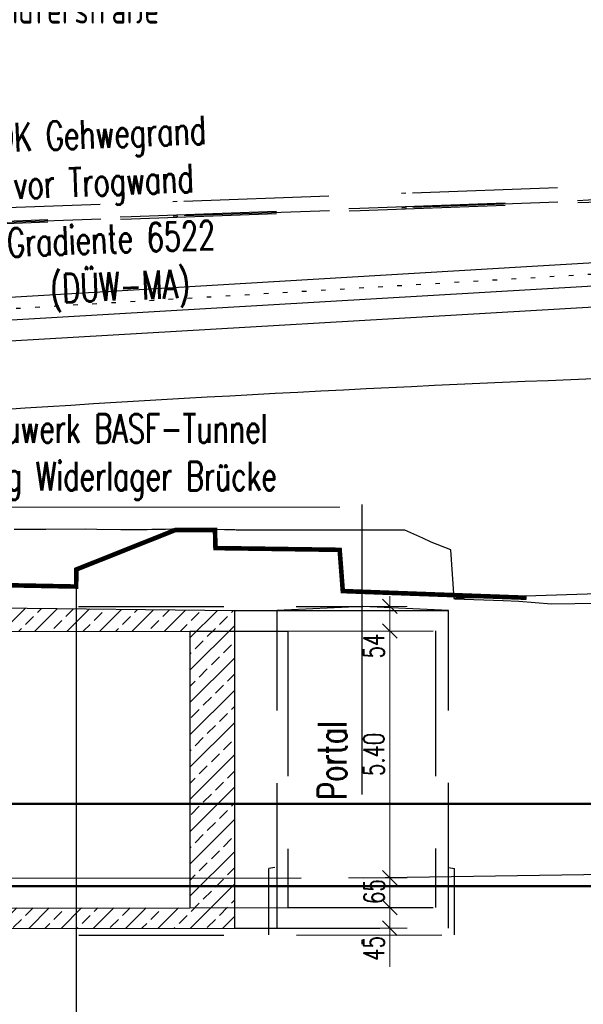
# Model space of a CAD drawing. Header units: metres. Extents: x 3458045 to 3462392, y 5482308 to 5484762.
# Tile 345 of 458: x 3461406 to 3461419, y 5483621 to 5483643. Entities that reach past the tile are written whole.
import ezdxf

# ---------------------------------------------------------------- set-up
doc = ezdxf.new("R2010")
doc.units = ezdxf.units.M
doc.header["$PDMODE"] = 3
doc.header["$PDSIZE"] = 0.1
for name, pattern in [('AUSGEZOGEN', [2, 1, 1]), ('PUNKT2', [3.175, 0, -3.175]), ('STRICHPUNKT2', [12.7, 6.35, -3.175, 0, -3.175]), ('VERDECKT', [9.525, 6.35, -3.175]), ('VERDECKT2', [4.7625, 3.175, -1.5875])]:
    doc.linetypes.add(name, pattern=pattern)
doc.layers.get('0').update_dxf_attribs({"linetype": 'CONTINUOUS'})
doc.layers.get('DEFPOINTS').update_dxf_attribs({"linetype": 'CONTINUOUS'})
for name, color, linetype in [('SP_BASF-Tunnel', 20, 'CONTINUOUS'), ('SP_Bauzeitliche_Verkehrsführung', 140, 'PUNKT2'), ('SP_BW5xx-BrückenB44', 7, 'CONTINUOUS'), ('SP_BW5xx-SchutzbauwerkBASF', 7, 'VERDECKT2'), ('SP_GELÄNDE-BESTAND', 251, 'CONTINUOUS'), ('SP_GELÄNDE-PLANUNG', 10, 'CONTINUOUS'), ('SP_GRADIENTE', 3, 'CONTINUOUS'), ('SP_Gradiente-Achse-6522', 92, 'STRICHPUNKT2'), ('SP_HW10', 170, 'VERDECKT'), ('SP_HW100', 170, 'VERDECKT'), ('SP_TEXT', 2, 'CONTINUOUS'), ('SP_VERM', 1, 'CONTINUOUS')]:
    doc.layers.add(name, color=color, linetype=linetype)
doc.layers.add('SP_Höhenplan-Beschriftung-Linien-Bestandsgelände', color=7, linetype='CONTINUOUS', lineweight=25)
doc.styles.add('SP_F', font='romans.shx', dxfattribs={"width": 0.7, "bigfont": 'sp_f.shx'})
doc.dimstyles.new('SOFI18$0', dxfattribs={"dimtxt": 1.8, "dimasz": 0.18, "dimexe": 0.9, "dimexo": 0.625, "dimgap": 0.486, "dimtad": 1, "dimdec": 3, "dimrnd": 0.001, "dimzin": 1, "dimdsep": 46, "dimtxsty": 'SP_F', "dimblk1": 'SOF_BEMSTR1', "dimblk2": 'SOF_BEMSTR2', "dimsah": 1, "dimcen": 1.8, "dimse1": 1, "dimse2": 1, "dimclrd": 1, "dimclre": 1, "dimclrt": 7, "dimaunit": 2, "dimazin": 0, "dimtfac": 1, "dimtdec": 3, "dimtmove": 0, "dimatfit": 3, "dimfxl": 1, "dimtolj": 1, "dimtzin": 0, "dimlwd": 0, "dimlwe": 0, "dimarcsym": 0})
doc.dimstyles.new('SOFI35$7', dxfattribs={"dimscale": 0, "dimtxt": 3.5, "dimasz": 3.5, "dimexe": 0.9, "dimexo": 0.625, "dimgap": 0.945, "dimtad": 1, "dimdec": 3, "dimrnd": 0.001, "dimzin": 1, "dimdsep": 46, "dimtxsty": 'SP_F', "dimblk1": 'SOF_BEMSTR1', "dimblk2": 'SOF_BEMSTR2', "dimcen": 3.5, "dimse1": 1, "dimse2": 1, "dimclrd": 1, "dimclre": 1, "dimclrt": 2, "dimadec": 0, "dimazin": 0, "dimtfac": 1, "dimtdec": 3, "dimtmove": 0, "dimatfit": 0, "dimfxl": 1, "dimtfill": 1, "dimtolj": 1, "dimtzin": 0, "dimlwd": 0, "dimlwe": 0, "dimarcsym": 0})

# ---------------------------------------------------------------- blocks, each defined once
blk = doc.blocks.new('SOF_BEMSTR1')
at = {"color": 0, "linetype": 'ByBlock', "lineweight": -2}
for p, q in [((0, 20), (0, -8.5)), ((3.535, 3.535), (-3.535, -3.535)), ((-5, 0), (5, 0))]:
    blk.add_line(p, q, dxfattribs=at)
blk = doc.blocks.new('SOF_BEMSTR2')
at = {"color": 0, "linetype": 'ByBlock', "lineweight": -2}
for p, q in [((0, -20), (0, 8.5)), ((3.535, 3.535), (-3.535, -3.535)), ((-5, 0), (5, 0))]:
    blk.add_line(p, q, dxfattribs=at)
blk = doc.blocks.new('*D468')
at = {"layer": 'DEFPOINTS', "color": 0, "linetype": 'AUSGEZOGEN', "transparency": 16777216}
for p in [(3461413.819, 5483629.218), (3461414.278, 5483629.218), (3461413.819, 5483623.818)]:
    blk.add_point(p, dxfattribs=at)
at = {"layer": 'SP_VERM', "color": 1, "linetype": 'AUSGEZOGEN', "lineweight": 0, "transparency": 16777216}
blk.add_line((3461414.278, 5483623.863), (3461414.278, 5483629.173), dxfattribs=at)
at = {"layer": 'SP_VERM', "color": 1, "linetype": 'AUSGEZOGEN', "lineweight": 0, "transparency": 16777216, "xscale": 0.0450000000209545, "yscale": 0.0450000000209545, "zscale": 0.0450000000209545}
for name, p, rotation in [('SOF_BEMSTR1', (3461414.278, 5483629.218), 90), ('SOF_BEMSTR2', (3461414.278, 5483623.818), 270)]:
    blk.add_blockref(name, p, dxfattribs=dict(at, rotation=rotation))
at = {"layer": 'SP_VERM', "color": 7, "linetype": 'AUSGEZOGEN', "transparency": 16777216, "insert": (3461413.931, 5483626.518), "char_height": 0.45, "attachment_point": 5, "rotation": 90, "style": 'SP_F'}
blk.add_mtext('\\A1;\\A1;5.40{\\H.7x;\\S^ ;}', dxfattribs=at)
blk = doc.blocks.new('*D469')
at = {"layer": 'DEFPOINTS', "color": 0, "linetype": 'AUSGEZOGEN', "transparency": 16777216}
for p in [(3461413.819, 5483623.818), (3461413.819, 5483623.168), (3461414.278, 5483623.168)]:
    blk.add_point(p, dxfattribs=at)
at = {"layer": 'SP_VERM', "color": 1, "linetype": 'AUSGEZOGEN', "lineweight": 0, "transparency": 16777216}
blk.add_line((3461414.278, 5483623.773), (3461414.278, 5483623.213), dxfattribs=at)
at = {"layer": 'SP_VERM', "color": 1, "linetype": 'AUSGEZOGEN', "lineweight": 0, "transparency": 16777216, "xscale": 0.0450000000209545, "yscale": 0.0450000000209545, "zscale": 0.0450000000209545}
for name, p, rotation in [('SOF_BEMSTR1', (3461414.278, 5483623.818), 90), ('SOF_BEMSTR2', (3461414.278, 5483623.168), 270)]:
    blk.add_blockref(name, p, dxfattribs=dict(at, rotation=rotation))
at = {"layer": 'SP_VERM', "color": 7, "linetype": 'AUSGEZOGEN', "transparency": 16777216, "insert": (3461413.938, 5483623.518), "char_height": 0.45, "attachment_point": 5, "rotation": 90, "style": 'SP_F'}
blk.add_mtext('\\A1;\\A1;65{\\H.7x;\\S^ ;}', dxfattribs=at)
blk = doc.blocks.new('*D470')
at = {"layer": 'DEFPOINTS', "color": 0, "linetype": 'AUSGEZOGEN', "transparency": 16777216}
for p in [(3461413.436, 5483629.758), (3461414.278, 5483629.758), (3461413.436, 5483629.218)]:
    blk.add_point(p, dxfattribs=at)
at = {"layer": 'SP_VERM', "color": 1, "linetype": 'AUSGEZOGEN', "lineweight": 0, "transparency": 16777216}
blk.add_line((3461414.278, 5483629.263), (3461414.278, 5483629.713), dxfattribs=at)
at = {"layer": 'SP_VERM', "color": 1, "linetype": 'AUSGEZOGEN', "lineweight": 0, "transparency": 16777216, "xscale": 0.0450000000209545, "yscale": 0.0450000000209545, "zscale": 0.0450000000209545}
for name, p, rotation in [('SOF_BEMSTR1', (3461414.278, 5483629.758), 90), ('SOF_BEMSTR2', (3461414.278, 5483629.218), 270)]:
    blk.add_blockref(name, p, dxfattribs=dict(at, rotation=rotation))
at = {"layer": 'SP_VERM', "color": 7, "linetype": 'AUSGEZOGEN', "transparency": 16777216, "insert": (3461413.931, 5483628.891), "char_height": 0.45, "attachment_point": 5, "rotation": 90, "style": 'SP_F'}
blk.add_mtext('\\A1;\\A1;54{\\H.7x;\\S^ ;}', dxfattribs=at)
blk = doc.blocks.new('*D471')
at = {"layer": 'DEFPOINTS', "color": 0, "linetype": 'AUSGEZOGEN', "transparency": 16777216}
for p in [(3461412.779, 5483623.167), (3461412.779, 5483622.717), (3461414.278, 5483622.717)]:
    blk.add_point(p, dxfattribs=at)
at = {"layer": 'SP_VERM', "color": 1, "linetype": 'AUSGEZOGEN', "lineweight": 0, "transparency": 16777216}
for p, q in [((3461414.278, 5483623.122), (3461414.278, 5483622.762)), ((3461414.278, 5483622.717), (3461414.278, 5483621.874))]:
    blk.add_line(p, q, dxfattribs=at)
at = {"layer": 'SP_VERM', "color": 1, "linetype": 'AUSGEZOGEN', "lineweight": 0, "transparency": 16777216, "xscale": 0.0450000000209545, "yscale": 0.0450000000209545, "zscale": 0.0450000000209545}
for name, p, rotation in [('SOF_BEMSTR1', (3461414.278, 5483623.167), 90), ('SOF_BEMSTR2', (3461414.278, 5483622.717), 270)]:
    blk.add_blockref(name, p, dxfattribs=dict(at, rotation=rotation))
at = {"layer": 'SP_VERM', "color": 7, "linetype": 'AUSGEZOGEN', "transparency": 16777216, "insert": (3461413.931, 5483622.273), "char_height": 0.45, "attachment_point": 5, "rotation": 90, "style": 'SP_F'}
blk.add_mtext('\\A1;\\A1;45{\\H.7x;\\S^ ;}', dxfattribs=at)

msp = doc.modelspace()

# ---------------------------------------------------------------- hatches: boundary and pattern name
at = {"layer": 'SP_BASF-Tunnel'}
h = msp.add_hatch(dxfattribs=at)
h.set_pattern_fill('BETONST', color=256, scale=2.5)
h.set_pattern_definition([(45, (0, -376.3493), (-0.353553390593, 0.353553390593), []), (45, (0.35355, -376.3493), (-0.353553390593, 0.353553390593), [0.25, -0.125])])
h.paths.add_polyline_path([(3461394.2954, 5483629.6524), (3461394.2954, 5483622.7023), (3461410.8843, 5483622.7157), (3461410.8843, 5483629.6657), (3461403.1909, 5483629.7495)])
h.paths.add_polyline_path([(3461395.7164, 5483629.2035), (3461395.7164, 5483623.1535), (3461409.91, 5483623.1649), (3461409.91, 5483629.2149)], flags=16)

# ---------------------------------------------------------------- linework, layer by layer
at = {"layer": 'SP_BASF-Tunnel', "linetype": 'STRICHPUNKT2'}
for p, q in [((3461413.6647, 5483631.9897), (3461413.6647, 5483621.1613)), ((3461413.6956, 5483623.818), (3461445.468, 5483624.3093))]:
    msp.add_line(p, q, dxfattribs=at)
at = {"layer": 'SP_BASF-Tunnel'}
for p, q in [((3461403.1909, 5483629.7495), (3461410.8843, 5483629.6657)), ((3461410.8843, 5483629.6657), (3461411.8194, 5483629.6664)), ((3461410.8843, 5483629.6657), (3461410.8843, 5483622.7157)), ((3461411.8194, 5483629.6664), (3461415.5624, 5483629.6695)), ((3461409.91, 5483629.2149), (3461409.91, 5483623.1649))]:
    msp.add_line(p, q, dxfattribs=at)
at = {"layer": 'SP_BASF-Tunnel', "linetype": 'VERDECKT2'}
for p, q in [((3461413.6908, 5483629.758), (3461411.8194, 5483629.6664)), ((3461415.5624, 5483629.6695), (3461413.6908, 5483629.758)), ((3461411.8194, 5483622.7164), (3461411.8194, 5483629.6664)), ((3461415.5624, 5483622.7195), (3461415.5624, 5483629.6695)), ((3461412.0502, 5483629.2166), (3461412.0502, 5483623.1666)), ((3461415.2792, 5483629.2192), (3461415.2792, 5483623.1692)), ((3461411.767, 5483624.0428), (3461411.6364, 5483624.0194)), ((3461411.6364, 5483622.5696), (3461411.6364, 5483624.0194)), ((3461415.5624, 5483624.0428), (3461415.693, 5483624.0194)), ((3461415.693, 5483622.5696), (3461415.693, 5483624.0194))]:
    msp.add_line(p, q, dxfattribs=at)
for points in [[(3461353.1844, 5483629.7101), (3461393.1843, 5483629.7415), (3461413.6908, 5483629.758)], [(3461409.91, 5483629.2149), (3461412.0502, 5483629.2166)], [(3461412.0502, 5483629.2166), (3461415.2792, 5483629.2192)], [(3461409.91, 5483623.1649), (3461412.0502, 5483623.1666)], [(3461412.0502, 5483623.1666), (3461415.2792, 5483623.1692)], [(3461410.8843, 5483622.7157), (3461415.5624, 5483622.7195)], [(3461353.1844, 5483622.5201), (3461393.1899, 5483622.5515), (3461415.693, 5483622.5696)]]:
    msp.add_lwpolyline(points, dxfattribs=at)
at = {"layer": 'SP_BASF-Tunnel'}
for points in [[(3461395.7164, 5483629.2035), (3461409.91, 5483629.2149)], [(3461395.7164, 5483623.1535), (3461409.91, 5483623.1649)], [(3461394.2954, 5483622.7023), (3461410.8843, 5483622.7157)]]:
    msp.add_lwpolyline(points, dxfattribs=at)
at = {"layer": 'SP_BASF-Tunnel', "linetype": 'STRICHPUNKT2'}
msp.add_lwpolyline([(3461353.1844, 5483623.7701), (3461393.189, 5483623.8015), (3461413.6956, 5483623.818)], dxfattribs=at)
at = {"layer": 'SP_Bauzeitliche_Verkehrsführung', "ltscale": 0.1}
msp.add_lwpolyline([(3461399.0224, 5483635.8587), (3461437.3111, 5483638.1348)], dxfattribs=at)
at = {"layer": 'SP_BW5xx-BrückenB44', "color": 96, "linetype": 'AUSGEZOGEN'}
for points in [[(3461463.4646, 5483638.9753, 0.0050086), (3461423.3414, 5483637.0317), (3461399.8922, 5483635.6596), (3461399.9068, 5483635.41), (3461399.6424, 5483635.3946), (3461399.6424, 5483633.6457), (3461401.3424, 5483633.7451), (3461401.3424, 5483635.2944), (3461423.3677, 5483636.5825, -0.0012237), (3461433.1644, 5483637.1314), (3461433.1644, 5483635.0822), (3461435.1644, 5483635.1885), (3461435.1644, 5483637.2376, -0.003533), (3461463.4646, 5483638.5249, -0.003533)], [(3461435.4084, 5483630.5308), (3461432.1742, 5483630.45, -0.400107), (3461431.1743, 5483630.425), (3461430.2166, 5483630.4011), (3461415.6899, 5483629.9305)]]:
    msp.add_lwpolyline(points, format="xyb", dxfattribs=at)
msp.add_lwpolyline([(3461419.3493, 5483629.8284), (3461417.8181, 5483629.8064), (3461417.0986, 5483629.8651), (3461416.7574, 5483629.8772), (3461415.691, 5483629.9155), (3461415.6899, 5483629.9305), (3461415.6108, 5483630.9937), (3461415.1824, 5483631.1592), (3461415.0047, 5483631.2463), (3461414.6061, 5483631.4273), (3461413.1229, 5483631.428), (3461412.1865, 5483631.4281), (3461411.7574, 5483631.4282), (3461410.92, 5483631.4283), (3461410.8892, 5483631.4292), (3461410.8717, 5483631.4298), (3461410.7294, 5483631.4325), (3461410.6669, 5483631.4341), (3461410.505, 5483631.4363), (3461410.403, 5483631.4389), (3461410.2343, 5483631.4406), (3461410.1013, 5483631.4443), (3461409.9395, 5483631.4455), (3461409.7913, 5483631.4461), (3461409.6443, 5483631.4434), (3461409.5137, 5483631.4433), (3461409.3712, 5483631.4408), (3461409.2688, 5483631.4402), (3461409.1427, 5483631.4378), (3461409.0767, 5483631.4369), (3461408.977, 5483631.4342), (3461408.953, 5483631.4336), (3461408.9292, 5483631.4317), (3461408.4011, 5483631.4357), (3461407.8748, 5483631.4403), (3461407.6359, 5483631.4432), (3461406.7574, 5483631.4396), (3461406.0668, 5483631.4368)], dxfattribs=at)
msp.add_arc((3461437.6165, 5483149.7937), 485.309, 90.525624, 94.286533, dxfattribs=at)
at = {"layer": 'SP_GELÄNDE-BESTAND', "const_width": 0.1}
msp.add_lwpolyline([(3461406.0121, 5483630.2181), (3461407.4208, 5483630.1909), (3461407.4255, 5483630.5651), (3461409.1844, 5483631.2667), (3461409.5943, 5483631.4297), (3461409.7477, 5483631.4293), (3461409.9379, 5483631.4289), (3461410.1371, 5483631.4288), (3461410.3178, 5483631.4294), (3461410.4573, 5483631.4301), (3461410.4672, 5483631.0328), (3461413.183, 5483630.9942), (3461413.2518, 5483630.0921), (3461414.1844, 5483630.0576), (3461417.2573, 5483629.9462), (3461417.2717, 5483629.945)], dxfattribs=at)
at = {"layer": 'SP_GELÄNDE-PLANUNG', "color": 1, "linetype": 'VERDECKT2'}
msp.add_lwpolyline([(3461353.1844, 5483636.2318), (3461353.6272, 5483636.2483), (3461358.6272, 5483636.434), (3461363.6272, 5483636.6197), (3461368.6272, 5483636.8054), (3461373.6272, 5483636.9911), (3461378.6272, 5483637.1767), (3461383.6272, 5483637.3624), (3461388.6272, 5483637.548), (3461393.6272, 5483637.7335), (3461398.6272, 5483637.9191), (3461403.6272, 5483638.1046), (3461408.6272, 5483638.2885), (3461413.6272, 5483638.4701), (3461418.6272, 5483638.6494), (3461423.6272, 5483638.8264), (3461428.6272, 5483639.001), (3461433.6272, 5483639.172), (3461438.6272, 5483639.3338), (3461443.6272, 5483639.4862), (3461448.6272, 5483639.6294), (3461453.6272, 5483639.7633), (3461458.6272, 5483639.8879), (3461463.4646, 5483639.9995)], dxfattribs=at)
at = {"layer": 'SP_GELÄNDE-PLANUNG', "color": 2, "linetype": 'VERDECKT2'}
msp.add_lwpolyline([(3461353.1844, 5483636.1818), (3461353.629, 5483636.1983), (3461358.629, 5483636.384), (3461363.629, 5483636.5698), (3461368.629, 5483636.7555), (3461373.629, 5483636.9411), (3461378.629, 5483637.1268), (3461383.629, 5483637.3124), (3461388.629, 5483637.498), (3461393.629, 5483637.6836), (3461398.629, 5483637.8691), (3461403.629, 5483638.0546), (3461408.629, 5483638.2386), (3461413.629, 5483638.4202), (3461418.629, 5483638.5994), (3461423.6289, 5483638.7764), (3461428.6289, 5483638.951), (3461433.6288, 5483639.122), (3461438.6287, 5483639.2838), (3461443.6286, 5483639.4363), (3461448.6285, 5483639.5794), (3461453.6285, 5483639.7133), (3461458.6284, 5483639.838), (3461463.4646, 5483639.9495)], dxfattribs=at)
at = {"layer": 'SP_GRADIENTE'}
for points in [[(3461417.2717, 5483637.194), (3461420.9889, 5483637.415)], [(3461353.1844, 5483633.3843), (3461417.2717, 5483637.194)]]:
    msp.add_lwpolyline(points, dxfattribs=at)
at = {"layer": 'SP_Gradiente-Achse-6522', "ltscale": 0.5}
for points in [[(3461353.1844, 5483636.5977), (3461354.7731, 5483636.6546), (3461359.7731, 5483636.8338), (3461364.7731, 5483637.013), (3461369.7731, 5483637.1921), (3461374.7731, 5483637.3712), (3461379.7731, 5483637.5503), (3461384.7731, 5483637.7294), (3461389.7731, 5483637.9084), (3461394.7731, 5483638.0874), (3461399.7731, 5483638.2663), (3461404.7731, 5483638.4454), (3461409.773, 5483638.6262), (3461414.7728, 5483638.8091), (3461419.773, 5483638.9921), (3461424.7734, 5483639.1692), (3461429.7738, 5483639.3398), (3461434.7743, 5483639.5034), (3461439.7749, 5483639.6587), (3461444.7754, 5483639.8051), (3461449.776, 5483639.9426), (3461454.7766, 5483640.0714), (3461459.7771, 5483640.1913), (3461463.4646, 5483640.2732)], [(3461353.1844, 5483636.2775), (3461354.7845, 5483636.3348), (3461359.7845, 5483636.514), (3461364.7845, 5483636.6932), (3461369.7845, 5483636.8723), (3461374.7845, 5483637.0514), (3461379.7845, 5483637.2305), (3461384.7845, 5483637.4096), (3461389.7845, 5483637.5886), (3461394.7845, 5483637.7676), (3461399.7845, 5483637.9465), (3461404.7845, 5483638.1256), (3461409.7845, 5483638.3064), (3461414.7845, 5483638.4893), (3461419.7845, 5483638.6723), (3461424.7845, 5483638.8494), (3461429.7845, 5483639.02), (3461434.7845, 5483639.1836), (3461439.7845, 5483639.3388), (3461444.7845, 5483639.4852), (3461449.7845, 5483639.6228), (3461454.7845, 5483639.7515), (3461459.7845, 5483639.8714), (3461463.4646, 5483639.9531)]]:
    msp.add_lwpolyline(points, dxfattribs=at)
at = {"layer": 'SP_HW10', "lineweight": 30, "const_width": 0.05}
msp.add_lwpolyline([(3461353.1844, 5483623.6374), (3461463.4646, 5483623.6374)], dxfattribs=at)
at = {"layer": 'SP_HW100', "lineweight": 30, "const_width": 0.05}
msp.add_lwpolyline([(3461353.1844, 5483625.4374), (3461463.4646, 5483625.4374)], dxfattribs=at)
at = {"layer": 'SP_Höhenplan-Beschriftung-Linien-Bestandsgelände'}
msp.add_line((3461407.4208, 5483630.1909), (3461407.4208, 5483611.6483), dxfattribs=at)

# ---------------------------------------------------------------- texts
at = {"layer": 'SP_BASF-Tunnel', "linetype": 'STRICHPUNKT2', "insert": (3461412.7075, 5483619.9754), "char_height": 0.625, "width": 12.848464, "attachment_point": 1, "rotation": 90, "style": 'SP_F'}
msp.add_mtext('\\pi5.5492;Portal', dxfattribs=at)
at = {"layer": 'SP_BW5xx-SchutzbauwerkBASF', "color": 1, "insert": (3461401.4107, 5483633.9632), "char_height": 0.625, "width": 12.848464, "attachment_point": 1, "style": 'SP_F'}
msp.add_mtext('\\pi1.7576;Schutzbauwerk BASF-Tunnel\\P\\pi1.268;= Gründung Widerlager Brücke', dxfattribs=at)
at = {"layer": 'SP_Gradiente-Achse-6522', "char_height": 0.625, "width": 9.493892, "attachment_point": 1, "rotation": 2.20858, "style": 'SP_F'}
for s, insert in [('\\pi2.2053;OK Gehwegrand\\P\\pi2.5699;vor Trogwand', (3461403.436, 5483640.2343)), ('\\pi2.2261;Gradiente 6522 \\P\\pi3.1324;(DÜW-MA)', (3461403.673, 5483637.9382))]:
    msp.add_mtext(s, dxfattribs=dict(at, insert=insert))
at = {"layer": 'SP_TEXT', "linetype": 'AUSGEZOGEN', "insert": (3461405.5785, 5483643.238), "char_height": 0.625, "attachment_point": 5, "style": 'SP_F'}
msp.add_mtext('\\A1;Brückenbauwerk zur\\PQuerung Rheinuferstraße', dxfattribs=at)

# ---------------------------------------------------------------- dimensions: what is measured, and where the dimension line sits
at = {"layer": 'SP_VERM', "color": 1, "linetype": 'AUSGEZOGEN'}
dim = msp.add_linear_dim(base=(3461414.2779, 5483629.758), p1=(3461413.436, 5483629.2177), p2=(3461413.436, 5483629.758), angle=90, text='\\A1;54{\\H.7x;\\S^ ;}', dimstyle='SOFI18$0', override={"dimblk1": 'SOF_BEMSTR2', "dimblk2": 'SOF_BEMSTR1', "dimtmove": 2}, dxfattribs=at)
dim.commit()
dim.dimension.update_dxf_attribs({"geometry": '*D470', "text_midpoint": (3461413.9314, 5483628.8905), "dimtype": 160})
dim = msp.add_linear_dim(base=(3461414.2779, 5483629.2181), p1=(3461413.8188, 5483623.818), p2=(3461413.8188, 5483629.2181), angle=270, text='\\A1;5.40{\\H.7x;\\S^ ;}', dimstyle='SOFI18$0', override={"dimblk1": 'SOF_BEMSTR2', "dimblk2": 'SOF_BEMSTR1'}, dxfattribs=at)
dim.commit()
dim.dimension.update_dxf_attribs({"geometry": '*D468', "text_midpoint": (3461413.9314, 5483626.518)})
dim = msp.add_linear_dim(base=(3461414.2779, 5483623.168), p1=(3461413.8188, 5483623.818), p2=(3461413.8188, 5483623.168), angle=270, text='\\A1;65{\\H.7x;\\S^ ;}', dimstyle='SOFI18$0', dxfattribs=at)
dim.commit()
dim.dimension.update_dxf_attribs({"geometry": '*D469', "text_midpoint": (3461413.9383, 5483623.5175), "dimtype": 160})
dim = msp.add_linear_dim(base=(3461414.2779, 5483622.7172), p1=(3461412.7789, 5483623.1672), p2=(3461412.7789, 5483622.7172), angle=270, text='\\A1;45{\\H.7x;\\S^ ;}', dimstyle='SOFI18$0', dxfattribs=at)
dim.commit()
dim.dimension.update_dxf_attribs({"geometry": '*D471', "text_midpoint": (3461413.9314, 5483622.2732)})

# ---------------------------------------------------------------- leaders
at = {"layer": 'SP_BW5xx-SchutzbauwerkBASF', "linetype": 'AUSGEZOGEN'}
msp.add_leader([(3461399.742, 5483630.6134), (3461401.0577, 5483631.9291), (3461413.1853, 5483631.9291)], dimstyle='SOFI35$7', override={"dimscale": 0}, dxfattribs=at)

doc.saveas('drawing.dxf')
